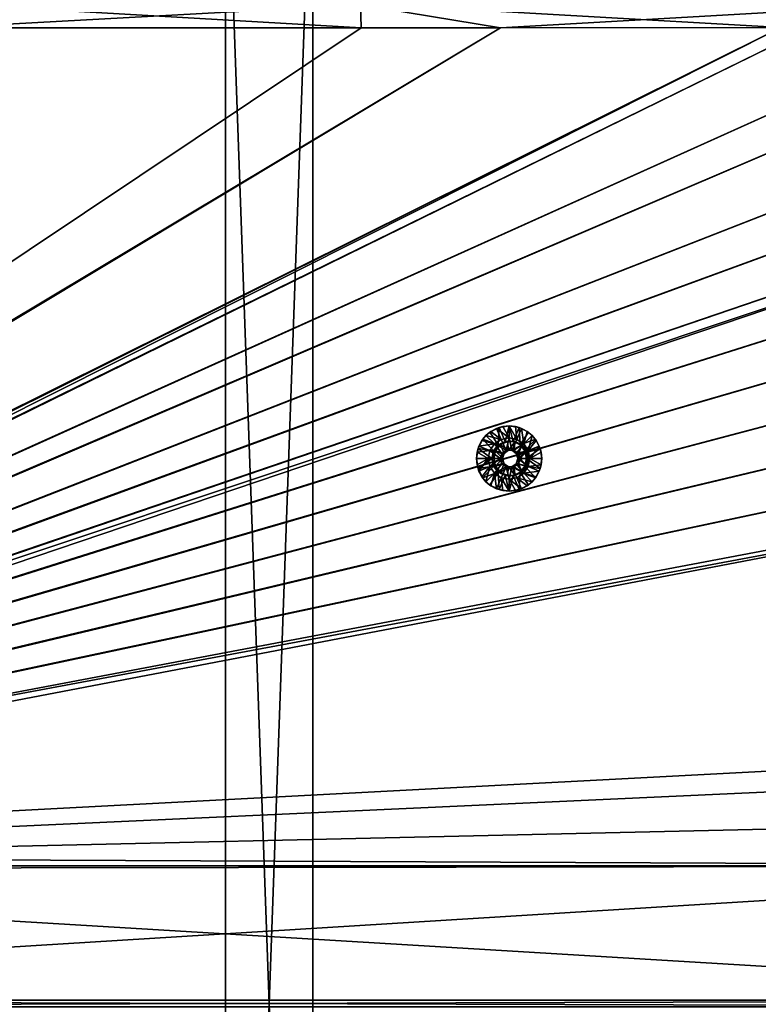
# Model space of a CAD drawing. Header units: metres. Extents: x -901 to 901, y -486 to 401.
# Tile 298 of 370: x 263 to 432, y 0 to 226. Entities that reach past the tile are written whole.
import ezdxf

# ---------------------------------------------------------------- set-up
doc = ezdxf.new("R2010")
doc.units = ezdxf.units.M

msp = doc.modelspace()

# ---------------------------------------------------------------- linework, layer by layer
at = {"layer": 'top0'}
for points in [[(340.904205, 229.093552, -493.165802), (244.512421, 229.078262, -494.721771), (244.527115, 223.826401, -495.064453)], [(372.984802, 223.770142, -492.901215), (340.904205, 229.093552, -493.165802), (244.527115, 223.826401, -495.064453)], [(340.949799, 229.396317, -496.149994), (341.090759, 223.79567, -496.466583), (244.546692, 229.389984, -497.7052)], [(341.090759, 223.79567, -496.466583), (244.761276, 223.802536, -498.037628), (244.546692, 229.389984, -497.7052)], [(437.268097, 227.462677, -491.574097), (340.904205, 229.093552, -493.165802), (372.984802, 223.770142, -492.901215)], [(437.323761, 227.669739, -494.566437), (437.335358, 223.870071, -494.717072), (340.949799, 229.396317, -496.149994)], [(437.335358, 223.870071, -494.717072), (341.090759, 223.79567, -496.466583), (340.949799, 229.396317, -496.149994)], [(437.279114, 223.842056, -491.717743), (437.268097, 227.462677, -491.574097), (372.984802, 223.770142, -492.901215)], [(372.984802, 223.770142, -492.901215), (244.527115, 223.826401, -495.064453), (61.839508, 37.523827, -500.496002)], [(61.839508, 37.523827, -500.496002), (61.991276, 37.264591, -500.496002), (372.984802, 223.770142, -492.901215)], [(61.991276, 37.264591, -500.496002), (62.134815, 37.003773, -500.496002), (372.984802, 223.770142, -492.901215)], [(341.090759, 223.79567, -496.466583), (437.335358, 223.870071, -494.717072), (62.116249, 37.232742, -503.495331)], [(62.116249, 37.232742, -503.495331), (437.335358, 223.870071, -494.717072), (62.849209, 35.558052, -503.495331)], [(244.761276, 223.802536, -498.037628), (341.090759, 223.79567, -496.466583), (62.116249, 37.232742, -503.495331)], [(372.984802, 223.770142, -492.901215), (62.134815, 37.003773, -500.496002), (437.279114, 223.842056, -491.717743)], [(62.134815, 37.003773, -500.496002), (62.270256, 36.741394, -500.496002), (437.279114, 223.842056, -491.717743)], [(437.279114, 223.842056, -491.717743), (62.270256, 36.741394, -500.496002), (443.575165, 223.660156, -491.601166)], [(62.270256, 36.741394, -500.496002), (62.397728, 36.477486, -500.496002), (443.575165, 223.660156, -491.601166)], [(443.575165, 223.660156, -491.601166), (62.397728, 36.477486, -500.496002), (468.505676, 219.215271, -491.167877)], [(437.335358, 223.870071, -494.717072), (520.393921, 188.45813, -493.390167), (62.849209, 35.558052, -503.495331)], [(62.397728, 36.477486, -500.496002), (62.517357, 36.21207, -500.496002), (468.505676, 219.215271, -491.167877)], [(468.505676, 219.215271, -491.167877), (62.517357, 36.21207, -500.496002), (480.591248, 214.882462, -490.972443)], [(62.517357, 36.21207, -500.496002), (62.629272, 35.945187, -500.496002), (480.591248, 214.882462, -490.972443)], [(480.591248, 214.882462, -490.972443), (62.629272, 35.945187, -500.496002), (497.76944, 206.077408, -490.709351)], [(62.629272, 35.945187, -500.496002), (62.733601, 35.676849, -500.496002), (497.76944, 206.077408, -490.709351)], [(497.76944, 206.077408, -490.709351), (62.733601, 35.676849, -500.496002), (508.340515, 198.850876, -490.555847)], [(62.733601, 35.676849, -500.496002), (62.830471, 35.407097, -500.496002), (508.340515, 198.850876, -490.555847)], [(508.340515, 198.850876, -490.555847), (62.830471, 35.407097, -500.496002), (518.09021, 190.658234, -490.42038)], [(62.830471, 35.407097, -500.496002), (62.92001, 35.135952, -500.496002), (518.09021, 190.658234, -490.42038)], [(518.09021, 190.658234, -490.42038), (62.92001, 35.135952, -500.496002), (526.977783, 181.583008, -490.302704)], [(62.849209, 35.558052, -503.495331), (520.393921, 188.45813, -493.390167), (63.320282, 33.791721, -503.495331)], [(520.393921, 188.45813, -493.390167), (556.825012, 127.259506, -492.974121), (63.320282, 33.791721, -503.495331)], [(62.92001, 35.135952, -500.496002), (63.002346, 34.863441, -500.496002), (526.977783, 181.583008, -490.302704)], [(526.977783, 181.583008, -490.302704), (63.002346, 34.863441, -500.496002), (534.963257, 171.708542, -490.202545)], [(63.002346, 34.863441, -500.496002), (63.077606, 34.589596, -500.496002), (534.963257, 171.708542, -490.202545)], [(534.963257, 171.708542, -490.202545), (63.077606, 34.589596, -500.496002), (542.006714, 161.118149, -490.119659)], [(63.077606, 34.589596, -500.496002), (63.14592, 34.314438, -500.496002), (542.006714, 161.118149, -490.119659)], [(542.006714, 161.118149, -490.119659), (63.14592, 34.314438, -500.496002), (548.068054, 149.895493, -490.053741)], [(63.14592, 34.314438, -500.496002), (63.207417, 34.038002, -500.496002), (548.068054, 149.895493, -490.053741)], [(548.068054, 149.895493, -490.053741), (63.207417, 34.038002, -500.496002), (553.106445, 138.14418, -490.004761)], [(63.207417, 34.038002, -500.496002), (63.258526, 33.780186, -500.496002), (553.106445, 138.14418, -490.004761)], [(553.106445, 138.14418, -490.004761), (63.258526, 33.780186, -500.496002), (557.079407, 125.99765, -489.9729)], [(63.320282, 33.791721, -503.495331), (556.825012, 127.259506, -492.974121), (562.270081, 60.027832, -493.031525)], [(63.258526, 33.780186, -500.496002), (63.577065, 31.580099, -500.493591), (557.079407, 125.99765, -489.9729)], [(557.079407, 125.99765, -489.9729), (63.577065, 31.580099, -500.493591), (562.204956, 54.371548, -490.038177)], [(562.270081, 60.027832, -493.031525), (562.26355, 31.580099, -493.048248), (63.320282, 33.791721, -503.495331)], [(63.577065, 31.580099, -500.493591), (562.201782, 42.919022, -490.046234), (562.204956, 54.371548, -490.038177)], [(63.577065, 31.580099, -500.493591), (562.200745, 31.580099, -490.04892), (562.201782, 42.919022, -490.046234)], [(562.26355, 31.580099, -493.048248), (63.639893, 31.580099, -503.49292), (63.320282, 33.791721, -503.495331)], [(63.577065, 31.580099, -500.493591), (63.597927, 30.845772, -500.493134), (562.200745, 31.580099, -490.04892)], [(63.597927, 30.845772, -500.493134), (63.597927, 0.734328, -500.493134), (562.200745, 31.580099, -490.04892)], [(562.200745, 31.580099, -490.04892), (63.597927, 0.734328, -500.493134), (562.200745, 0.734328, -490.04892)], [(63.639893, 31.580099, -503.49292), (562.26355, 31.580099, -493.048248), (63.660755, 30.845772, -503.492493)], [(562.26355, 31.580099, -493.048248), (562.26355, 0.734328, -493.048248), (63.660755, 30.845772, -503.492493)], [(63.660755, 30.845772, -503.492493), (562.26355, 0.734328, -493.048248), (63.660755, 0.734328, -503.492493)], [(562.200745, -0.734328, -490.04892), (562.200745, 0.734328, -490.04892), (63.597927, -0.734328, -500.493134)], [(562.200745, 0.734328, -490.04892), (63.597927, 0.734328, -500.493134), (63.597927, -0.734328, -500.493134)], [(562.26355, 0.734328, -493.048248), (562.26355, -0.734328, -493.048248), (63.660755, 0.734328, -503.492493)], [(562.26355, -0.734328, -493.048248), (63.660755, -0.734328, -503.492493), (63.660755, 0.734328, -503.492493)]]:
    msp.add_3dface(points, dxfattribs=at)
at = {"layer": 'top0123'}
for points in [[(329.990051, -280, -540), (309.990051, -280, -540), (309.990051, 280, -540)], [(329.990051, -280, -540), (309.990051, 280, -540), (329.990051, 280, -540)], [(309.990051, 280, -520), (309.990051, 280, -540), (309.990051, -280, -520)], [(309.990051, 280, -540), (309.990051, -280, -540), (309.990051, -280, -520)], [(329.990051, 280, -520), (309.990051, 280, -520), (309.990051, -280, -520)], [(329.990051, 280, -520), (309.990051, -280, -520), (329.990051, -280, -520)], [(329.990051, 280, -520), (329.990051, -280, -520), (329.990051, 280, -540)], [(329.990051, -280, -520), (329.990051, -280, -540), (329.990051, 280, -540)]]:
    msp.add_3dface(points, dxfattribs=at)
at = {"layer": 'top0123424'}
for points in [[(372.50415, 128.128601, -493.726379), (368.931274, 129.409653, -493.801208), (370.590149, 131.068893, -493.766479)], [(368.931274, 129.409653, -493.801208), (369.684937, 130.304565, -493.285309), (370.590149, 131.068893, -493.766479)], [(369.684937, 130.304565, -493.285309), (370.821228, 131.237289, -493.261505), (370.590149, 131.068893, -493.766479)], [(373.147827, 129.392029, -492.212555), (370.821228, 131.237289, -493.261505), (369.684937, 130.304565, -493.285309)], [(372.68045, 132.134186, -493.722687), (372.50415, 128.128601, -493.726379), (370.590149, 131.068893, -493.766479)], [(370.590149, 131.068893, -493.766479), (372.117584, 131.930359, -493.234375), (372.68045, 132.134186, -493.722687)], [(370.590149, 131.068893, -493.766479), (370.821228, 131.237289, -493.261505), (372.117584, 131.930359, -493.234375)], [(370.821228, 131.237289, -493.261505), (373.147827, 129.392029, -492.212555), (372.117584, 131.930359, -493.234375)], [(372.117584, 131.930359, -493.234375), (373.524231, 132.357162, -493.204895), (372.68045, 132.134186, -493.722687)], [(372.117584, 131.930359, -493.234375), (374.966156, 129.753784, -492.174469), (373.524231, 132.357162, -493.204895)], [(373.147827, 129.392029, -492.212555), (374.966156, 129.753784, -492.174469), (372.117584, 131.930359, -493.234375)], [(374.107666, 128.900986, -493.69278), (372.50415, 128.128601, -493.726379), (372.68045, 132.134186, -493.722687)], [(374.997559, 132.501266, -493.674133), (374.107666, 128.900986, -493.69278), (372.68045, 132.134186, -493.722687)], [(372.68045, 132.134186, -493.722687), (373.524231, 132.357162, -493.204895), (374.997559, 132.501266, -493.674133)], [(373.524231, 132.357162, -493.204895), (374.987091, 132.501266, -493.174255), (374.997559, 132.501266, -493.674133)], [(374.966156, 129.753784, -492.174469), (374.987091, 132.501266, -493.174255), (373.524231, 132.357162, -493.204895)], [(375.887451, 128.900986, -493.655518), (374.107666, 128.900986, -493.69278), (374.997559, 132.501266, -493.674133)], [(374.966156, 129.753784, -492.174469), (376.784454, 129.392029, -492.136383), (374.987091, 132.501266, -493.174255)], [(376.449951, 132.357162, -493.143616), (374.997559, 132.501266, -493.674133), (374.987091, 132.501266, -493.174255)], [(376.784454, 129.392029, -492.136383), (376.449951, 132.357162, -493.143616), (374.987091, 132.501266, -493.174255)], [(377.314667, 132.134186, -493.62561), (375.887451, 128.900986, -493.655518), (374.997559, 132.501266, -493.674133)], [(377.314667, 132.134186, -493.62561), (374.997559, 132.501266, -493.674133), (376.449951, 132.357162, -493.143616)], [(377.490967, 128.128601, -493.621918), (375.887451, 128.900986, -493.655518), (377.314667, 132.134186, -493.62561)], [(377.856567, 131.930359, -493.114136), (377.314667, 132.134186, -493.62561), (376.449951, 132.357162, -493.143616)], [(376.449951, 132.357162, -493.143616), (376.784454, 129.392029, -492.136383), (377.856567, 131.930359, -493.114136)], [(376.784454, 129.392029, -492.136383), (378.325958, 128.361801, -492.104095), (377.856567, 131.930359, -493.114136)], [(379.404968, 131.068893, -493.581818), (377.490967, 128.128601, -493.621918), (377.314667, 132.134186, -493.62561)], [(379.404968, 131.068893, -493.581818), (377.314667, 132.134186, -493.62561), (377.856567, 131.930359, -493.114136)], [(379.404968, 131.068893, -493.581818), (381.063843, 129.409653, -493.547058), (377.490967, 128.128601, -493.621918)], [(379.152954, 131.237289, -493.087006), (379.404968, 131.068893, -493.581818), (377.856567, 131.930359, -493.114136)], [(377.856567, 131.930359, -493.114136), (378.325958, 128.361801, -492.104095), (379.152954, 131.237289, -493.087006)], [(378.325958, 128.361801, -492.104095), (380.289215, 130.304565, -493.063202), (379.152954, 131.237289, -493.087006)], [(379.404968, 131.068893, -493.581818), (379.152954, 131.237289, -493.087006), (380.289215, 130.304565, -493.063202)], [(381.063843, 129.409653, -493.547058), (379.404968, 131.068893, -493.581818), (380.289215, 130.304565, -493.063202)], [(367.866211, 127.318893, -493.823517), (368.931274, 129.409653, -493.801208), (371.39447, 126.736801, -493.749603)], [(368.059509, 127.871391, -493.319366), (368.931274, 129.409653, -493.801208), (367.866211, 127.318893, -493.823517)], [(368.059509, 127.871391, -493.319366), (368.752441, 129.168045, -493.30484), (368.931274, 129.409653, -493.801208)], [(368.059509, 127.871391, -493.319366), (371.606354, 128.361801, -492.244843), (368.752441, 129.168045, -493.30484)], [(368.752441, 129.168045, -493.30484), (369.684937, 130.304565, -493.285309), (368.931274, 129.409653, -493.801208)], [(371.606354, 128.361801, -492.244843), (369.684937, 130.304565, -493.285309), (368.752441, 129.168045, -493.30484)], [(371.39447, 126.736801, -493.749603), (368.931274, 129.409653, -493.801208), (372.50415, 128.128601, -493.726379)], [(371.606354, 128.361801, -492.244843), (373.147827, 129.392029, -492.212555), (369.684937, 130.304565, -493.285309)], [(374.348236, 126.903381, -492.187408), (373.147827, 129.392029, -492.212555), (371.606354, 128.361801, -492.244843)], [(372.50415, 128.128601, -493.726379), (374.107666, 128.900986, -493.69278), (372.996277, 128.128601, -517.221191)], [(372.996277, 128.128601, -517.221191), (374.599823, 128.900986, -517.187622), (374.871796, 126.903381, -517.181946)], [(374.107666, 128.900986, -493.69278), (374.599823, 128.900986, -517.187622), (372.996277, 128.128601, -517.221191)], [(374.966156, 129.753784, -492.174469), (373.147827, 129.392029, -492.212555), (374.348236, 126.903381, -492.187408)], [(374.599823, 128.900986, -517.187622), (374.107666, 128.900986, -493.69278), (376.379578, 128.900986, -517.15033)], [(374.107666, 128.900986, -493.69278), (375.887451, 128.900986, -493.655518), (376.379578, 128.900986, -517.15033)], [(375.584045, 126.903381, -492.16153), (374.966156, 129.753784, -492.174469), (374.348236, 126.903381, -492.187408)], [(374.871796, 126.903381, -517.181946), (374.599823, 128.900986, -517.187622), (376.379578, 128.900986, -517.15033)], [(374.871796, 126.903381, -517.181946), (376.379578, 128.900986, -517.15033), (376.107605, 126.903381, -517.156067)], [(375.584045, 126.903381, -492.16153), (376.784454, 129.392029, -492.136383), (374.966156, 129.753784, -492.174469)], [(378.325958, 128.361801, -492.104095), (376.784454, 129.392029, -492.136383), (375.584045, 126.903381, -492.16153)], [(376.379578, 128.900986, -517.15033), (375.887451, 128.900986, -493.655518), (377.490967, 128.128601, -493.621918)], [(376.379578, 128.900986, -517.15033), (377.983124, 128.128601, -517.11676), (376.107605, 126.903381, -517.156067)], [(376.379578, 128.900986, -517.15033), (377.490967, 128.128601, -493.621918), (377.983124, 128.128601, -517.11676)], [(381.063843, 129.409653, -493.547058), (378.600647, 126.736801, -493.598663), (377.490967, 128.128601, -493.621918)], [(378.325958, 128.361801, -492.104095), (379.355927, 126.819977, -492.08252), (380.289215, 130.304565, -493.063202)], [(381.063843, 129.409653, -493.547058), (382.128906, 127.318893, -493.52475), (378.600647, 126.736801, -493.598663)], [(379.355927, 126.819977, -492.08252), (381.221741, 129.168045, -493.043671), (380.289215, 130.304565, -493.063202)], [(381.221741, 129.168045, -493.043671), (379.355927, 126.819977, -492.08252), (381.914673, 127.871391, -493.029144)], [(381.063843, 129.409653, -493.547058), (380.289215, 130.304565, -493.063202), (381.221741, 129.168045, -493.043671)], [(382.128906, 127.318893, -493.52475), (381.063843, 129.409653, -493.547058), (381.914673, 127.871391, -493.029144)], [(381.914673, 127.871391, -493.029144), (381.063843, 129.409653, -493.547058), (381.221741, 129.168045, -493.043671)], [(370.998444, 125.001266, -493.757904), (367.499207, 125.001266, -493.831207), (367.866211, 127.318893, -493.823517)], [(367.632813, 126.464447, -493.328308), (367.866211, 127.318893, -493.823517), (367.499207, 125.001266, -493.831207)], [(367.632813, 126.464447, -493.328308), (368.059509, 127.871391, -493.319366), (367.866211, 127.318893, -493.823517)], [(367.632813, 126.464447, -493.328308), (370.576355, 126.819977, -492.266418), (368.059509, 127.871391, -493.319366)], [(370.214661, 125.001266, -492.273987), (370.576355, 126.819977, -492.266418), (367.632813, 126.464447, -493.328308)], [(370.998444, 125.001266, -493.757904), (367.866211, 127.318893, -493.823517), (371.39447, 126.736801, -493.749603)], [(370.576355, 126.819977, -492.266418), (371.606354, 128.361801, -492.244843), (368.059509, 127.871391, -493.319366)], [(370.576355, 126.819977, -492.266418), (370.214661, 125.001266, -492.273987), (372.966583, 125.001266, -492.21637)], [(371.606354, 128.361801, -492.244843), (370.576355, 126.819977, -492.266418), (373.34845, 126.176842, -492.208344)], [(373.34845, 126.176842, -492.208344), (370.576355, 126.819977, -492.266418), (372.966583, 125.001266, -492.21637)], [(370.998444, 125.001266, -493.757904), (371.39447, 126.736801, -493.749603), (371.49057, 125.001266, -517.252747)], [(371.39447, 126.736801, -493.749603), (372.50415, 128.128601, -493.726379), (371.886627, 126.736801, -517.244446)], [(371.39447, 126.736801, -493.749603), (371.886627, 126.736801, -517.244446), (371.49057, 125.001266, -517.252747)], [(371.49057, 125.001266, -517.252747), (371.886627, 126.736801, -517.244446), (373.490143, 125.001266, -517.210876)], [(374.348236, 126.903381, -492.187408), (371.606354, 128.361801, -492.244843), (373.34845, 126.176842, -492.208344)], [(371.886627, 126.736801, -517.244446), (372.996277, 128.128601, -517.221191), (373.872009, 126.176842, -517.202881)], [(372.50415, 128.128601, -493.726379), (372.996277, 128.128601, -517.221191), (371.886627, 126.736801, -517.244446)], [(373.490143, 125.001266, -517.210876), (371.886627, 126.736801, -517.244446), (373.872009, 126.176842, -517.202881)], [(373.872009, 126.176842, -517.202881), (372.996277, 128.128601, -517.221191), (374.871796, 126.903381, -517.181946)], [(373.872009, 126.176842, -517.202881), (374.871796, 126.903381, -517.181946), (373.34845, 126.176842, -492.208344)], [(374.871796, 126.903381, -517.181946), (374.348236, 126.903381, -492.187408), (373.34845, 126.176842, -492.208344)], [(374.348236, 126.903381, -492.187408), (374.871796, 126.903381, -517.181946), (375.584045, 126.903381, -492.16153)], [(374.871796, 126.903381, -517.181946), (376.107605, 126.903381, -517.156067), (375.584045, 126.903381, -492.16153)], [(376.583832, 126.176842, -492.140594), (378.325958, 128.361801, -492.104095), (375.584045, 126.903381, -492.16153)], [(375.584045, 126.903381, -492.16153), (376.107605, 126.903381, -517.156067), (377.107391, 126.176842, -517.135132)], [(375.584045, 126.903381, -492.16153), (377.107391, 126.176842, -517.135132), (376.583832, 126.176842, -492.140594)], [(376.107605, 126.903381, -517.156067), (377.983124, 128.128601, -517.11676), (377.107391, 126.176842, -517.135132)], [(379.355927, 126.819977, -492.08252), (378.325958, 128.361801, -492.104095), (376.583832, 126.176842, -492.140594)], [(376.965698, 125.001266, -492.132599), (379.355927, 126.819977, -492.08252), (376.583832, 126.176842, -492.140594)], [(376.965698, 125.001266, -492.132599), (379.717621, 125.001266, -492.074951), (379.355927, 126.819977, -492.08252)], [(377.983124, 128.128601, -517.11676), (379.092773, 126.736801, -517.093506), (377.107391, 126.176842, -517.135132)], [(377.107391, 126.176842, -517.135132), (379.092773, 126.736801, -517.093506), (377.489258, 125.001266, -517.127075)], [(379.092773, 126.736801, -517.093506), (379.488831, 125.001266, -517.085205), (377.489258, 125.001266, -517.127075)], [(377.490967, 128.128601, -493.621918), (378.600647, 126.736801, -493.598663), (377.983124, 128.128601, -517.11676)], [(377.983124, 128.128601, -517.11676), (378.600647, 126.736801, -493.598663), (379.092773, 126.736801, -517.093506)], [(382.128906, 127.318893, -493.52475), (378.996674, 125.001266, -493.590363), (378.600647, 126.736801, -493.598663)], [(378.600647, 126.736801, -493.598663), (378.996674, 125.001266, -493.590363), (379.092773, 126.736801, -517.093506)], [(382.128906, 127.318893, -493.52475), (382.496948, 125.001266, -493.567078), (378.996674, 125.001266, -493.590363)], [(379.092773, 126.736801, -517.093506), (378.996674, 125.001266, -493.590363), (379.488831, 125.001266, -517.085205)], [(379.355927, 126.819977, -492.08252), (379.717621, 125.001266, -492.074951), (381.914673, 127.871391, -493.029144)], [(381.914673, 127.871391, -493.029144), (379.717621, 125.001266, -492.074951), (382.34137, 126.464447, -493.020203)], [(382.34137, 126.464447, -493.020203), (382.128906, 127.318893, -493.52475), (381.914673, 127.871391, -493.029144)], [(382.496948, 125.001266, -493.567078), (382.128906, 127.318893, -493.52475), (382.34137, 126.464447, -493.020203)], [(367.488739, 125.001266, -493.331329), (367.632813, 126.464447, -493.328308), (367.499207, 125.001266, -493.831207)], [(367.488739, 125.001266, -493.331329), (370.214661, 125.001266, -492.273987), (367.632813, 126.464447, -493.328308)], [(367.488739, 125.001266, -493.331329), (367.499207, 125.001266, -493.831207), (367.632813, 123.538094, -493.328308)], [(370.214661, 125.001266, -492.273987), (367.488739, 125.001266, -493.331329), (367.632813, 123.538094, -493.328308)], [(367.866211, 122.68364, -493.823517), (367.499207, 125.001266, -493.831207), (370.998444, 125.001266, -493.757904)], [(367.499207, 125.001266, -493.831207), (367.866211, 122.68364, -493.823517), (367.632813, 123.538094, -493.328308)], [(368.059509, 122.131142, -493.319366), (370.214661, 125.001266, -492.273987), (367.632813, 123.538094, -493.328308)], [(371.39447, 123.265732, -493.749603), (367.866211, 122.68364, -493.823517), (370.998444, 125.001266, -493.757904)], [(370.576355, 123.182556, -492.266418), (370.214661, 125.001266, -492.273987), (368.059509, 122.131142, -493.319366)], [(370.214661, 125.001266, -492.273987), (370.576355, 123.182556, -492.266418), (372.966583, 125.001266, -492.21637)], [(372.966583, 125.001266, -492.21637), (370.576355, 123.182556, -492.266418), (373.34845, 123.825699, -492.208344)], [(371.49057, 125.001266, -517.252747), (371.886627, 123.265732, -517.244446), (370.998444, 125.001266, -493.757904)], [(371.886627, 123.265732, -517.244446), (371.39447, 123.265732, -493.749603), (370.998444, 125.001266, -493.757904)], [(371.886627, 123.265732, -517.244446), (371.49057, 125.001266, -517.252747), (373.490143, 125.001266, -517.210876)], [(373.872009, 123.825699, -517.202881), (371.886627, 123.265732, -517.244446), (373.490143, 125.001266, -517.210876)], [(373.490143, 125.001266, -517.210876), (373.872009, 126.176842, -517.202881), (372.966583, 125.001266, -492.21637)], [(373.872009, 126.176842, -517.202881), (373.34845, 126.176842, -492.208344), (372.966583, 125.001266, -492.21637)], [(372.966583, 125.001266, -492.21637), (373.34845, 123.825699, -492.208344), (373.490143, 125.001266, -517.210876)], [(373.34845, 123.825699, -492.208344), (373.872009, 123.825699, -517.202881), (373.490143, 125.001266, -517.210876)], [(377.107391, 126.176842, -517.135132), (377.489258, 125.001266, -517.127075), (376.583832, 126.176842, -492.140594)], [(376.583832, 126.176842, -492.140594), (377.489258, 125.001266, -517.127075), (376.965698, 125.001266, -492.132599)], [(376.583832, 123.825699, -492.140594), (379.355927, 123.182556, -492.08252), (376.965698, 125.001266, -492.132599)], [(376.583832, 123.825699, -492.140594), (376.965698, 125.001266, -492.132599), (377.107391, 123.825699, -517.135132)], [(379.355927, 123.182556, -492.08252), (379.717621, 125.001266, -492.074951), (376.965698, 125.001266, -492.132599)], [(377.107391, 123.825699, -517.135132), (376.965698, 125.001266, -492.132599), (377.489258, 125.001266, -517.127075)], [(377.489258, 125.001266, -517.127075), (379.092773, 123.265732, -517.093506), (377.107391, 123.825699, -517.135132)], [(377.489258, 125.001266, -517.127075), (379.488831, 125.001266, -517.085205), (379.092773, 123.265732, -517.093506)], [(378.996674, 125.001266, -493.590363), (382.128906, 122.68364, -493.52475), (378.600647, 123.265732, -493.598663)], [(379.092773, 123.265732, -517.093506), (379.488831, 125.001266, -517.085205), (378.600647, 123.265732, -493.598663)], [(378.600647, 123.265732, -493.598663), (379.488831, 125.001266, -517.085205), (378.996674, 125.001266, -493.590363)], [(382.496948, 125.001266, -493.567078), (382.128906, 122.68364, -493.52475), (378.996674, 125.001266, -493.590363)], [(379.717621, 125.001266, -492.074951), (379.355927, 123.182556, -492.08252), (382.34137, 123.538094, -493.020203)], [(379.717621, 125.001266, -492.074951), (382.485443, 125.001266, -493.017181), (382.34137, 126.464447, -493.020203)], [(382.485443, 125.001266, -493.017181), (379.717621, 125.001266, -492.074951), (382.34137, 123.538094, -493.020203)], [(382.34137, 123.538094, -493.020203), (382.128906, 122.68364, -493.52475), (382.496948, 125.001266, -493.567078)], [(382.485443, 125.001266, -493.017181), (382.496948, 125.001266, -493.567078), (382.34137, 126.464447, -493.020203)], [(382.485443, 125.001266, -493.017181), (382.34137, 123.538094, -493.020203), (382.496948, 125.001266, -493.567078)], [(367.632813, 123.538094, -493.328308), (367.866211, 122.68364, -493.823517), (368.059509, 122.131142, -493.319366)], [(368.931274, 120.59288, -493.801208), (367.866211, 122.68364, -493.823517), (371.39447, 123.265732, -493.749603)], [(367.866211, 122.68364, -493.823517), (368.931274, 120.59288, -493.801208), (368.059509, 122.131142, -493.319366)], [(368.752441, 120.834488, -493.30484), (370.576355, 123.182556, -492.266418), (368.059509, 122.131142, -493.319366)], [(368.059509, 122.131142, -493.319366), (368.931274, 120.59288, -493.801208), (368.752441, 120.834488, -493.30484)], [(370.576355, 123.182556, -492.266418), (368.752441, 120.834488, -493.30484), (369.684937, 119.697968, -493.285309)], [(372.50415, 121.87394, -493.726379), (368.931274, 120.59288, -493.801208), (371.39447, 123.265732, -493.749603)], [(371.606354, 121.640724, -492.244843), (370.576355, 123.182556, -492.266418), (369.684937, 119.697968, -493.285309)], [(370.576355, 123.182556, -492.266418), (371.606354, 121.640724, -492.244843), (373.34845, 123.825699, -492.208344)], [(371.886627, 123.265732, -517.244446), (372.996277, 121.87394, -517.221191), (371.39447, 123.265732, -493.749603)], [(372.996277, 121.87394, -517.221191), (372.50415, 121.87394, -493.726379), (371.39447, 123.265732, -493.749603)], [(373.34845, 123.825699, -492.208344), (371.606354, 121.640724, -492.244843), (374.348236, 123.099152, -492.187408)], [(371.606354, 121.640724, -492.244843), (373.147827, 120.610512, -492.212555), (374.348236, 123.099152, -492.187408)], [(372.996277, 121.87394, -517.221191), (371.886627, 123.265732, -517.244446), (373.872009, 123.825699, -517.202881)], [(374.871796, 123.099152, -517.181946), (372.996277, 121.87394, -517.221191), (373.872009, 123.825699, -517.202881)], [(374.871796, 123.099152, -517.181946), (374.599823, 121.101555, -517.187622), (372.996277, 121.87394, -517.221191)], [(374.348236, 123.099152, -492.187408), (373.147827, 120.610512, -492.212555), (374.966156, 120.248749, -492.174469)], [(373.34845, 123.825699, -492.208344), (374.348236, 123.099152, -492.187408), (373.872009, 123.825699, -517.202881)], [(374.348236, 123.099152, -492.187408), (374.871796, 123.099152, -517.181946), (373.872009, 123.825699, -517.202881)], [(374.348236, 123.099152, -492.187408), (374.966156, 120.248749, -492.174469), (375.584045, 123.099152, -492.16153)], [(374.871796, 123.099152, -517.181946), (374.348236, 123.099152, -492.187408), (376.107605, 123.099152, -517.156067)], [(374.348236, 123.099152, -492.187408), (375.584045, 123.099152, -492.16153), (376.107605, 123.099152, -517.156067)], [(376.379578, 121.101555, -517.15033), (374.599823, 121.101555, -517.187622), (374.871796, 123.099152, -517.181946)], [(376.107605, 123.099152, -517.156067), (376.379578, 121.101555, -517.15033), (374.871796, 123.099152, -517.181946)], [(374.966156, 120.248749, -492.174469), (376.784454, 120.610512, -492.136383), (375.584045, 123.099152, -492.16153)], [(375.584045, 123.099152, -492.16153), (378.325958, 121.640724, -492.104095), (376.583832, 123.825699, -492.140594)], [(376.107605, 123.099152, -517.156067), (375.584045, 123.099152, -492.16153), (376.583832, 123.825699, -492.140594)], [(375.584045, 123.099152, -492.16153), (376.784454, 120.610512, -492.136383), (378.325958, 121.640724, -492.104095)], [(377.107391, 123.825699, -517.135132), (377.983124, 121.87394, -517.11676), (376.107605, 123.099152, -517.156067)], [(376.107605, 123.099152, -517.156067), (376.583832, 123.825699, -492.140594), (377.107391, 123.825699, -517.135132)], [(377.983124, 121.87394, -517.11676), (376.379578, 121.101555, -517.15033), (376.107605, 123.099152, -517.156067)], [(378.325958, 121.640724, -492.104095), (379.355927, 123.182556, -492.08252), (376.583832, 123.825699, -492.140594)], [(379.092773, 123.265732, -517.093506), (377.983124, 121.87394, -517.11676), (377.107391, 123.825699, -517.135132)], [(378.600647, 123.265732, -493.598663), (381.063843, 120.59288, -493.547058), (377.490967, 121.87394, -493.621918)], [(377.983124, 121.87394, -517.11676), (379.092773, 123.265732, -517.093506), (377.490967, 121.87394, -493.621918)], [(377.490967, 121.87394, -493.621918), (379.092773, 123.265732, -517.093506), (378.600647, 123.265732, -493.598663)], [(379.355927, 123.182556, -492.08252), (378.325958, 121.640724, -492.104095), (381.914673, 122.131142, -493.029144)], [(381.914673, 122.131142, -493.029144), (378.325958, 121.640724, -492.104095), (381.221741, 120.834488, -493.043671)], [(382.128906, 122.68364, -493.52475), (381.063843, 120.59288, -493.547058), (378.600647, 123.265732, -493.598663)], [(382.34137, 123.538094, -493.020203), (379.355927, 123.182556, -492.08252), (381.914673, 122.131142, -493.029144)], [(381.914673, 122.131142, -493.029144), (381.063843, 120.59288, -493.547058), (382.128906, 122.68364, -493.52475)], [(381.914673, 122.131142, -493.029144), (381.221741, 120.834488, -493.043671), (381.063843, 120.59288, -493.547058)], [(382.34137, 123.538094, -493.020203), (381.914673, 122.131142, -493.029144), (382.128906, 122.68364, -493.52475)], [(368.931274, 120.59288, -493.801208), (369.684937, 119.697968, -493.285309), (368.752441, 120.834488, -493.30484)], [(372.50415, 121.87394, -493.726379), (370.590149, 118.93364, -493.766479), (368.931274, 120.59288, -493.801208)], [(368.931274, 120.59288, -493.801208), (370.590149, 118.93364, -493.766479), (369.684937, 119.697968, -493.285309)], [(371.606354, 121.640724, -492.244843), (369.684937, 119.697968, -493.285309), (370.821228, 118.765244, -493.261505)], [(372.68045, 117.868347, -493.722687), (370.590149, 118.93364, -493.766479), (372.50415, 121.87394, -493.726379)], [(372.117584, 118.072174, -493.234375), (371.606354, 121.640724, -492.244843), (370.821228, 118.765244, -493.261505)], [(373.147827, 120.610512, -492.212555), (371.606354, 121.640724, -492.244843), (372.117584, 118.072174, -493.234375)], [(373.524231, 117.645378, -493.204895), (373.147827, 120.610512, -492.212555), (372.117584, 118.072174, -493.234375)], [(374.107666, 121.101555, -493.69278), (372.68045, 117.868347, -493.722687), (372.50415, 121.87394, -493.726379)], [(372.996277, 121.87394, -517.221191), (374.599823, 121.101555, -517.187622), (372.50415, 121.87394, -493.726379)], [(374.599823, 121.101555, -517.187622), (374.107666, 121.101555, -493.69278), (372.50415, 121.87394, -493.726379)], [(374.997559, 117.501266, -493.674133), (372.68045, 117.868347, -493.722687), (374.107666, 121.101555, -493.69278)], [(374.966156, 120.248749, -492.174469), (373.147827, 120.610512, -492.212555), (374.987091, 117.501266, -493.174255)], [(373.147827, 120.610512, -492.212555), (373.524231, 117.645378, -493.204895), (374.987091, 117.501266, -493.174255)], [(375.887451, 121.101555, -493.655518), (374.997559, 117.501266, -493.674133), (374.107666, 121.101555, -493.69278)], [(374.107666, 121.101555, -493.69278), (374.599823, 121.101555, -517.187622), (375.887451, 121.101555, -493.655518)], [(374.599823, 121.101555, -517.187622), (376.379578, 121.101555, -517.15033), (375.887451, 121.101555, -493.655518)], [(376.784454, 120.610512, -492.136383), (374.966156, 120.248749, -492.174469), (377.856567, 118.072174, -493.114136)], [(377.856567, 118.072174, -493.114136), (374.966156, 120.248749, -492.174469), (376.449951, 117.645378, -493.143616)], [(374.966156, 120.248749, -492.174469), (374.987091, 117.501266, -493.174255), (376.449951, 117.645378, -493.143616)], [(377.314667, 117.868347, -493.62561), (374.997559, 117.501266, -493.674133), (375.887451, 121.101555, -493.655518)], [(377.490967, 121.87394, -493.621918), (377.314667, 117.868347, -493.62561), (375.887451, 121.101555, -493.655518)], [(375.887451, 121.101555, -493.655518), (376.379578, 121.101555, -517.15033), (377.983124, 121.87394, -517.11676)], [(375.887451, 121.101555, -493.655518), (377.983124, 121.87394, -517.11676), (377.490967, 121.87394, -493.621918)], [(378.325958, 121.640724, -492.104095), (376.784454, 120.610512, -492.136383), (380.289215, 119.697968, -493.063202)], [(376.784454, 120.610512, -492.136383), (379.152954, 118.765244, -493.087006), (380.289215, 119.697968, -493.063202)], [(379.152954, 118.765244, -493.087006), (376.784454, 120.610512, -492.136383), (377.856567, 118.072174, -493.114136)], [(377.490967, 121.87394, -493.621918), (379.404968, 118.93364, -493.581818), (377.314667, 117.868347, -493.62561)], [(381.063843, 120.59288, -493.547058), (379.404968, 118.93364, -493.581818), (377.490967, 121.87394, -493.621918)], [(378.325958, 121.640724, -492.104095), (380.289215, 119.697968, -493.063202), (381.221741, 120.834488, -493.043671)], [(381.063843, 120.59288, -493.547058), (380.289215, 119.697968, -493.063202), (379.404968, 118.93364, -493.581818)], [(381.221741, 120.834488, -493.043671), (380.289215, 119.697968, -493.063202), (381.063843, 120.59288, -493.547058)], [(370.590149, 118.93364, -493.766479), (370.821228, 118.765244, -493.261505), (369.684937, 119.697968, -493.285309)], [(370.821228, 118.765244, -493.261505), (370.590149, 118.93364, -493.766479), (372.117584, 118.072174, -493.234375)], [(370.590149, 118.93364, -493.766479), (372.68045, 117.868347, -493.722687), (372.117584, 118.072174, -493.234375)], [(372.117584, 118.072174, -493.234375), (372.68045, 117.868347, -493.722687), (373.524231, 117.645378, -493.204895)], [(372.68045, 117.868347, -493.722687), (374.997559, 117.501266, -493.674133), (373.524231, 117.645378, -493.204895)], [(373.524231, 117.645378, -493.204895), (374.997559, 117.501266, -493.674133), (374.987091, 117.501266, -493.174255)], [(376.449951, 117.645378, -493.143616), (374.987091, 117.501266, -493.174255), (374.997559, 117.501266, -493.674133)], [(377.314667, 117.868347, -493.62561), (376.449951, 117.645378, -493.143616), (374.997559, 117.501266, -493.674133)], [(377.856567, 118.072174, -493.114136), (376.449951, 117.645378, -493.143616), (377.314667, 117.868347, -493.62561)], [(379.404968, 118.93364, -493.581818), (377.856567, 118.072174, -493.114136), (377.314667, 117.868347, -493.62561)], [(379.404968, 118.93364, -493.581818), (379.152954, 118.765244, -493.087006), (377.856567, 118.072174, -493.114136)], [(380.289215, 119.697968, -493.063202), (379.152954, 118.765244, -493.087006), (379.404968, 118.93364, -493.581818)]]:
    msp.add_3dface(points, dxfattribs=at)

doc.saveas('drawing.dxf')
